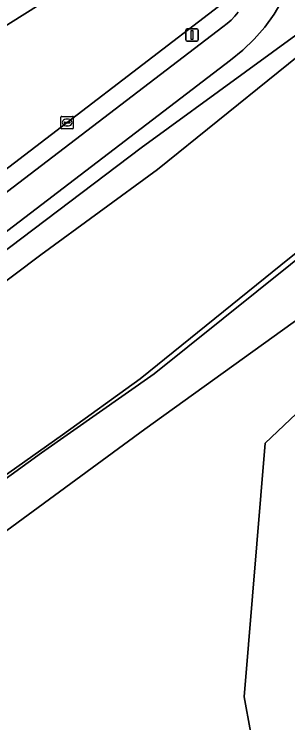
# Model space of a CAD drawing. Extents: x 158835 to 160077, y 386387 to 387778.
# Drawn here: x 159203 to 159225.1, y 386691.1 to 386748.5 of the extents above; entities that cross this region are included whole.
import ezdxf

# ---------------------------------------------------------------- set-up
doc = ezdxf.new("R2010")
doc.units = 0
for name, color, linetype in [('IMGEO_Berm_groen', 7, 'Continuous'), ('IMGEO_Fietspad_gesloten', 7, 'Continuous'), ('IMGEO_Groenvoorziening', 7, 'Continuous'), ('IMGEO_Kolk', 7, 'Continuous'), ('IMGEO_Lichtmast', 7, 'Continuous'), ('IMGEO_Loofbos', 7, 'Continuous'), ('IMGEO_Oever', 7, 'Continuous'), ('IMGEO_Rijbaan_lokaal_gesloten', 7, 'Continuous'), ('IMGEO_Verkeerseiland_open', 7, 'Continuous'), ('IMGEO_Waterloop', 7, 'Continuous')]:
    doc.layers.add(name, color=color, linetype=linetype)

msp = doc.modelspace()

# ---------------------------------------------------------------- linework, layer by layer
at = {"layer": 'IMGEO_Berm_groen'}
for points in [[(159219.317, 386633.077), (159182.455, 386692.864), (159183.751, 386693.734), (159180.77, 386698.621), (159180.749, 386698.65), (159180.226, 386699.418), (159179.774, 386700.23), (159179.397, 386701.08), (159179.097, 386701.959), (159178.877, 386702.862), (159178.738, 386703.781), (159178.682, 386704.709), (159178.848, 386705.896), (159179.235, 386707.688), (159179.78, 386709.438), (159180.48, 386711.133), (159181.329, 386712.759), (159182.319, 386714.302), (159213.245, 386737.678), (159230.172, 386750)], [(159224.678, 386749.587), (159224.02, 386748.482), (159223.266, 386747.441), (159222.423, 386746.471), (159221.496, 386745.581), (159220.493, 386744.777), (159186.215, 386718.591), (159181.56, 386714.799), (159180.477, 386713.742), (159179.492, 386712.593), (159178.614, 386711.361), (159177.849, 386710.055), (159177.204, 386708.686), (159176.902, 386707.908), (159178.753, 386707.401)]]:
    msp.add_lwpolyline(points, dxfattribs=at)
at = {"layer": 'IMGEO_Fietspad_gesloten'}
for points in [[(159186.215, 386718.591), (159220.493, 386744.777), (159221.496, 386745.581), (159222.423, 386746.471), (159223.266, 386747.441), (159224.02, 386748.482), (159224.678, 386749.587)], [(159221.11, 386748.666), (159220.841, 386748.327), (159220.542, 386748.013), (159220.216, 386747.727), (159219.866, 386747.472), (159182.651, 386719.061)]]:
    msp.add_lwpolyline(points, dxfattribs=at)
at = {"layer": 'IMGEO_Groenvoorziening'}
msp.add_lwpolyline([(159244.862, 386743.86), (159214.307, 386719.386), (159205.17, 386712.988), (159188.247, 386700.734), (159184.96, 386698.354), (159184.06, 386698.053), (159183.116, 386697.951), (159183.018, 386697.952), (159182.623, 386697.978), (159182.233, 386698.039), (159181.849, 386698.135), (159181.475, 386698.264), (159181.115, 386698.427), (159180.77, 386698.621), (159183.751, 386693.734), (159184.376, 386694.154), (159221.695, 386634.521)], dxfattribs=at)
msp.add_lwpolyline([(159189.433, 386697.216), (159213.546, 386714.892), (159236.72, 386731.556), (159235.967, 386725.737), (159223.312, 386713.763), (159221.602, 386693.237), (159222.115, 386690.414), (159249.819, 386639.784), (159265.309, 386620.118), (159242.054, 386606.568), (159225.166, 386634.107)], close=True, dxfattribs=at)
at = {"layer": 'IMGEO_Kolk'}
for p, q in [((159206.832, 386740.219), (159207.684, 386740.219)), ((159206.757, 386739.293), (159206.757, 386740.145)), ((159207.016, 386739.713), (159207.016, 386739.725)), ((159207.454, 386739.676), (159207.056, 386739.676)), ((159207.059, 386739.762), (159207.457, 386739.762)), ((159207.245, 386739.999), (159207.27, 386739.999)), ((159207.5, 386739.725), (159207.5, 386739.713)), ((159207.758, 386740.145), (159207.758, 386739.293)), ((159207.684, 386739.219), (159206.832, 386739.219)), ((159207.268, 386739.439), (159207.243, 386739.439))]:
    msp.add_line(p, q, dxfattribs=at)
for points in [[(159206.832, 386740.219), (159207.684, 386740.219)], [(159206.757, 386739.293), (159206.757, 386740.145)], [(159207.758, 386740.145), (159207.758, 386739.293)], [(159207.684, 386739.219), (159206.832, 386739.219)]]:
    msp.add_lwpolyline(points, dxfattribs=at)
for centre, radius, start, end in [((159206.834, 386740.143), 0.0765, 91.55205, 178.44795), ((159206.834, 386740.143), 0.0765, 91.55205, 178.44795), ((159207.682, 386740.143), 0.0765, 1.55205, 88.44795), ((159207.682, 386740.143), 0.0765, 1.55205, 88.44795), ((159207.056, 386739.722), 0.0403, 85.87752, 175.75265), ((159207.053, 386739.712), 0.0366, 178.93798, 274.71019), ((159207.457, 386739.719), 0.043, 264.86636, 352.45326), ((159207.461, 386739.724), 0.0386, 1.73085, 96.63898), ((159206.834, 386739.295), 0.0765, 181.55205, 268.44795), ((159206.834, 386739.295), 0.0765, 181.55205, 268.44795), ((159207.682, 386739.295), 0.0765, 271.55205, 358.44795), ((159207.682, 386739.295), 0.0765, 271.55205, 358.44795)]:
    msp.add_arc(centre, radius, start, end, dxfattribs=at)
for centre, major_axis, ratio, start_param, end_param in [((159207.244, 386739.719), (-0.387, 0.002), 0.722429, 4.712389, 7.853982), ((159207.269, 386739.719), (-0.39, 0.002), 0.717154, 1.570796, 4.712389)]:
    msp.add_ellipse(centre, major_axis=major_axis, ratio=ratio, start_param=start_param, end_param=end_param, dxfattribs=at)
at = {"layer": 'IMGEO_Lichtmast'}
for p, q in [((159216.876, 386746.404), (159216.876, 386747.204)), ((159216.876, 386747.204), (159216.876, 386746.404)), ((159216.976, 386747.304), (159217.766, 386747.304)), ((159217.766, 386747.304), (159216.976, 386747.304)), ((159217.866, 386747.204), (159217.866, 386746.404)), ((159217.866, 386746.404), (159217.866, 386747.204)), ((159217.766, 386746.304), (159216.976, 386746.304)), ((159216.976, 386746.304), (159217.766, 386746.304))]:
    msp.add_line(p, q, dxfattribs=at)
msp.add_lwpolyline([(159217.296, 386747.179), (159217.446, 386747.179), (159217.446, 386746.429), (159217.296, 386746.429), (159217.296, 386747.179)], dxfattribs=at)
for centre, start, end in [((159216.976, 386747.204), 90, 180), ((159216.976, 386747.204), 90, 180), ((159217.766, 386747.204), 0, 90), ((159217.766, 386747.204), 360, 90), ((159216.976, 386746.404), 180, 270), ((159216.976, 386746.404), 180, 270), ((159217.766, 386746.404), 270, 0), ((159217.766, 386746.404), 270, 0)]:
    msp.add_arc(centre, 0.1, start, end, dxfattribs=at)
at = {"layer": 'IMGEO_Loofbos'}
msp.add_lwpolyline([(159222.115, 386690.414), (159221.602, 386693.237), (159223.312, 386713.763), (159235.967, 386725.737), (159236.72, 386731.556), (159213.546, 386714.892), (159189.433, 386697.216), (159225.166, 386634.107), (159242.054, 386606.568), (159265.309, 386620.118), (159249.819, 386639.784)], close=True, dxfattribs=at)
at = {"layer": 'IMGEO_Oever'}
for points in [[(159184.831, 386713.658), (159191.525, 386718.812), (159205.118, 386729.017), (159214.585, 386735.917), (159229.239, 386747.746), (159233.11, 386750.605), (159236.476, 386752.808), (159237.228, 386753.16), (159237.878, 386753.258), (159238.411, 386753.225), (159239.406, 386752.702), (159242.12, 386751.011), (159242.812, 386749.995), (159244.507, 386747.111), (159244.695, 386746.004), (159244.62, 386744.891), (159244.143, 386743.757), (159242.994, 386742.718), (159239.921, 386740.297), (159225.276, 386728.728), (159213.169, 386718.964), (159206.892, 386714.447), (159195.76, 386706.588), (159187.568, 386700.951)], [(159230.172, 386750), (159213.245, 386737.678), (159182.319, 386714.302)], [(159188.247, 386700.734), (159205.17, 386712.988), (159214.307, 386719.386), (159244.862, 386743.86)]]:
    msp.add_lwpolyline(points, dxfattribs=at)
at = {"layer": 'IMGEO_Rijbaan_lokaal_gesloten'}
for points in [[(159207.258, 386739.719), (159219.532, 386749.102), (159220.679, 386750), (159220.905, 386750.177), (159222.498, 386751.568), (159222.176, 386751.945)], [(159206.548, 386750.241), (159206.163, 386750), (159194.286, 386742.564), (159179.465, 386733.314), (159165.304, 386724.47), (159165.028, 386724.291), (159161.918, 386722.422), (159161.823, 386722.375), (159161.208, 386722.098), (159160.282, 386721.763), (159159.33, 386721.512), (159158.36, 386721.347), (159162.327, 386715.382), (159165.213, 386717.189), (159168.259, 386719.084), (159170.873, 386720.61)], [(159174.261, 386714.525), (159176.25, 386716.075), (159190.964, 386727.285), (159207.258, 386739.719)]]:
    msp.add_lwpolyline(points, dxfattribs=at)
at = {"layer": 'IMGEO_Verkeerseiland_open'}
for points in [[(159165.028, 386724.291), (159165.304, 386724.47), (159179.465, 386733.314), (159194.286, 386742.564), (159206.163, 386750), (159206.548, 386750.241)], [(159219.532, 386749.102), (159207.258, 386739.719), (159190.964, 386727.285), (159176.25, 386716.075), (159174.261, 386714.525)], [(159174.59, 386709.273), (159174.899, 386710.231), (159175.001, 386710.443), (159175.868, 386712.027), (159176.873, 386713.527), (159178.008, 386714.931), (159179.264, 386716.228), (159182.651, 386719.061), (159219.866, 386747.472), (159220.216, 386747.727), (159220.542, 386748.013), (159220.841, 386748.327), (159221.11, 386748.666)]]:
    msp.add_lwpolyline(points, dxfattribs=at)
at = {"layer": 'IMGEO_Waterloop'}
msp.add_lwpolyline([(159187.568, 386700.951), (159195.76, 386706.588), (159206.892, 386714.447), (159213.169, 386718.964), (159225.276, 386728.728), (159239.921, 386740.297), (159242.994, 386742.718), (159244.143, 386743.757), (159244.62, 386744.891), (159244.695, 386746.004), (159244.507, 386747.111), (159242.812, 386749.995), (159242.12, 386751.011), (159239.406, 386752.702), (159238.411, 386753.225), (159237.878, 386753.258), (159237.228, 386753.16), (159236.476, 386752.808), (159233.11, 386750.605), (159229.239, 386747.746), (159214.585, 386735.917), (159205.118, 386729.017), (159191.525, 386718.812), (159184.831, 386713.658)], dxfattribs=at)

doc.saveas('drawing.dxf')
